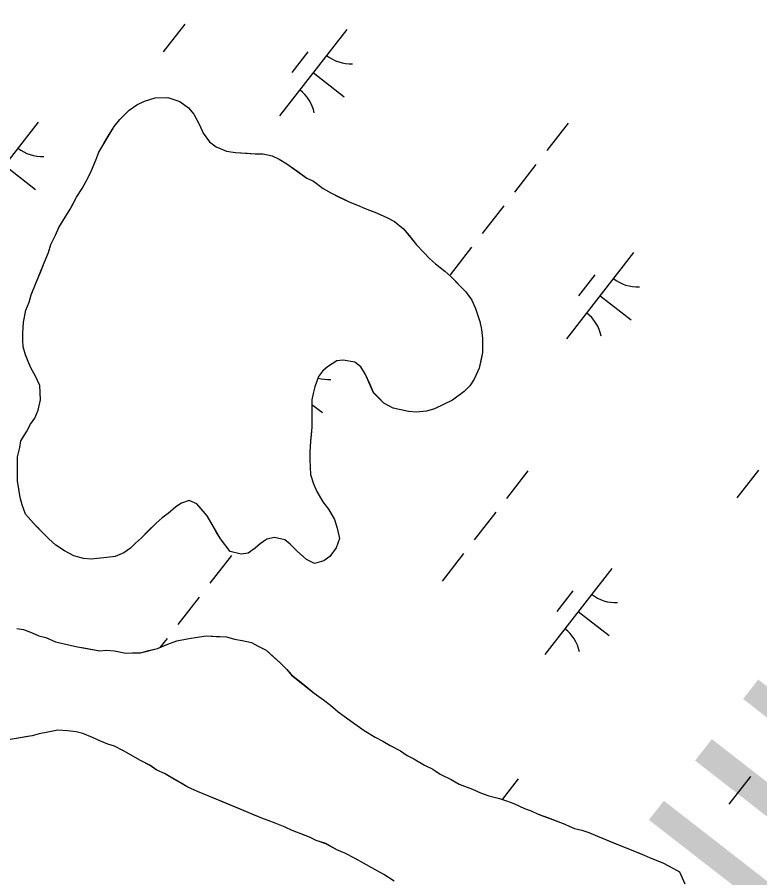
# Model space of a CAD drawing. Extents: x 3888273 to 3909528, y 158682 to 181032.
# Drawn here: x 3895985 to 3896324.8, y 166620.2 to 167014.2 of the extents above; entities that cross this region are included whole.
import ezdxf

# ---------------------------------------------------------------- set-up
doc = ezdxf.new("R2010")
doc.units = 0
for name, color, linetype in [('V-TOPO-GNAM-IDEN', 7, 'Continuous'), ('V-TOPO-SHOR', 7, 'Continuous'), ('V-WETL-SWMP', 7, 'Continuous')]:
    doc.layers.add(name, color=color, linetype=linetype)

msp = doc.modelspace()

# ---------------------------------------------------------------- linework, layer by layer
at = {"layer": 'V-TOPO-SHOR'}
for points in [[(3896039.66, 166974.07), (3896043.17, 166975.79), (3896048.17, 166977.25), (3896053.91, 166977.46), (3896059.39, 166975.68), (3896063.37, 166972.66), (3896065.84, 166969.89), (3896068.55, 166964.63), (3896070.03, 166961.13), (3896072.99, 166957.12), (3896075.97, 166954.85), (3896080.7, 166952.82), (3896084.94, 166952.29), (3896090.18, 166952.01), (3896093.92, 166951.73), (3896097.42, 166951.71), (3896101.65, 166950.68), (3896104.89, 166949.16), (3896108.37, 166947.14), (3896113.34, 166943.61), (3896117.56, 166940.59), (3896120.54, 166939.07), (3896125.01, 166935.8), (3896128.49, 166933.78), (3896131.98, 166932.01), (3896137.2, 166929.47), (3896140.69, 166928.2), (3896144.17, 166926.68), (3896149.4, 166924.65), (3896154.37, 166922.37), (3896157.6, 166920.6), (3896161.83, 166917.33), (3896164.3, 166914.32), (3896167.77, 166910.05), (3896171.23, 166906.28), (3896173.71, 166903.77), (3896176.44, 166901.26), (3896180.66, 166897.98), (3896183.39, 166895.46), (3896187.6, 166891.2), (3896190.33, 166888.43), (3896193.05, 166884.67), (3896194.77, 166880.91), (3896196.73, 166874.91), (3896197.45, 166871.16), (3896197.92, 166867.16), (3896197.88, 166860.68), (3896197.1, 166856.94), (3896196.33, 166853.45), (3896194.05, 166848.47), (3896192.04, 166845.49), (3896189.52, 166842.76), (3896184.25, 166838.8), (3896175.99, 166834.87), (3896172.24, 166833.89), (3896167.5, 166833.43), (3896164, 166833.7), (3896160.51, 166834.47), (3896157.03, 166835.25), (3896152.8, 166837.52), (3896150.32, 166840.03), (3896148.09, 166842.3), (3896146.37, 166846.3), (3896144.4, 166850.56), (3896142.18, 166854.07), (3896139.45, 166856.33), (3896134.21, 166857.11), (3896131.21, 166856.89), (3896126.95, 166854.17), (3896124.69, 166852.19), (3896122.93, 166849.71), (3896121.15, 166844.97), (3896120.38, 166841.98), (3896119.86, 166838.99), (3896119.83, 166834.5), (3896119.81, 166831.25), (3896119.78, 166826.51), (3896119.5, 166823.02), (3896119.23, 166820.03), (3896118.95, 166815.04), (3896118.93, 166811.54), (3896119.13, 166804.8), (3896120.6, 166800.55), (3896122.07, 166797.05), (3896124.78, 166792.29), (3896127.51, 166789.02), (3896130.22, 166784.26), (3896131.44, 166780.26), (3896132.41, 166775.51), (3896130.88, 166771.28), (3896128.11, 166767.3), (3896125.35, 166765.33), (3896121.1, 166764.11), (3896117.37, 166765.88), (3896113.15, 166769.65), (3896109.93, 166772.92), (3896107.45, 166774.93), (3896102.71, 166775.96), (3896099.21, 166775.24), (3896096.2, 166773.01), (3896093.94, 166771.03)], [(3895991.2, 166783.96), (3895988.72, 166786.72), (3895987.25, 166790.97), (3895986.28, 166794.23), (3895985.8, 166797.23), (3895985.08, 166801.97), (3895985.1, 166805.22), (3895985.13, 166808.71), (3895985.16, 166812.95), (3895986.18, 166817.19), (3895986.7, 166820.18), (3895989.23, 166824.41), (3895991, 166827.89), (3895993.01, 166830.62), (3895994.54, 166834.36), (3895995.57, 166839.09), (3895995.36, 166845.58), (3895993.15, 166850.09), (3895991.42, 166853.34), (3895989.95, 166856.6), (3895988.72, 166859.6), (3895987.74, 166863.35), (3895987.52, 166866.35), (3895987.54, 166869.59), (3895987.82, 166874.58), (3895988.86, 166880.07), (3895990.38, 166883.8), (3895991.4, 166887.04), (3895993.69, 166892.76), (3895995.71, 166897.74), (3895997.24, 166901.72), (3895999.27, 166906.45), (3896000.29, 166910.19), (3896002.57, 166914.42), (3896004.09, 166917.9), (3896006.87, 166922.62), (3896009.14, 166926.35), (3896010.66, 166929.09), (3896012.17, 166931.82), (3896014.69, 166935.8), (3896017.47, 166940.77), (3896018.99, 166944.01), (3896021.02, 166948.74), (3896022.29, 166952.47), (3896024.82, 166956.7), (3896026.59, 166959.68), (3896029.36, 166964.15), (3896031.88, 166967.38), (3896036.15, 166971.59), (3896039.66, 166974.07)], [(3896093.94, 166771.03), (3896090.68, 166768.81), (3896087.44, 166768.33), (3896082.45, 166769.61), (3896078, 166775.38), (3896076.02, 166778.64), (3896074.3, 166781.65), (3896071.83, 166785.91), (3896069.1, 166789.17), (3896067.12, 166791.43), (3896063.64, 166792.95), (3896060.14, 166791.73), (3896057.63, 166790), (3896054.12, 166787.03), (3896051.36, 166785.05), (3896048.6, 166782.57), (3896044.82, 166778.85), (3896041.81, 166775.88), (3896039.05, 166773.4), (3896036.79, 166771.17), (3896033.77, 166768.94), (3896029.77, 166767.22), (3896026.02, 166766.75), (3896023.03, 166766.52), (3896018.78, 166766.05), (3896015.29, 166766.32), (3896010.81, 166767.6), (3896006.58, 166769.88), (3896002.6, 166772.4), (3895999.38, 166775.42), (3895996.16, 166778.68), (3895993.92, 166780.95), (3895993.68, 166781.2), (3895991.2, 166783.96)], [(3895984.87, 166734.33), (3895987.86, 166733.81), (3895991.85, 166732.29), (3895994.83, 166731.02), (3895998.07, 166730.25), (3896002.55, 166728.22), (3896005.79, 166727.45), (3896012.52, 166725.91), (3896015.51, 166725.39), (3896022.74, 166724.09), (3896025.73, 166724.32), (3896029.48, 166724.05), (3896034.71, 166723.01), (3896037.71, 166723.24), (3896041.45, 166723.22), (3896045.2, 166724.19), (3896049.2, 166725.16), (3896053.96, 166727.13), (3896057.96, 166728.6), (3896062.71, 166729.56), (3896068.46, 166730.52), (3896071.46, 166731), (3896075.95, 166730.72), (3896080.69, 166730.44), (3896084.42, 166729.41), (3896087.91, 166728.89), (3896092.15, 166727.86), (3896094.89, 166726.35), (3896098.87, 166724.32), (3896101.35, 166722.06), (3896105.32, 166718.54), (3896108.29, 166715.53)], [(3896108.29, 166715.53), (3896110.52, 166713.02), (3896116.23, 166708.48), (3896120.94, 166704.71), (3896125.17, 166701.68), (3896128.4, 166699.16), (3896131.87, 166696.15), (3896137.33, 166692.11), (3896140.56, 166689.85), (3896143.79, 166687.58), (3896148.76, 166684.55), (3896152.24, 166682.78), (3896155.72, 166680.76), (3896160.45, 166678.23), (3896163.43, 166676.21), (3896166.42, 166674.7), (3896171.39, 166671.67), (3896175.12, 166669.89), (3896178.6, 166667.62), (3896183.57, 166665.1), (3896187.3, 166663.07), (3896193.27, 166660.79), (3896197.01, 166659.01), (3896200.74, 166657.74), (3896205.73, 166656.46), (3896208.96, 166655.44), (3896212.2, 166654.17), (3896217.18, 166651.89), (3896220.16, 166650.87), (3896223.4, 166649.35), (3896228.13, 166647.57), (3896231.61, 166646.3), (3896234.85, 166645.03), (3896240.08, 166642.75), (3896243.32, 166641.98), (3896246.55, 166640.96), (3896250.54, 166639.18), (3896256.76, 166636.64), (3896261.73, 166634.61), (3896265.22, 166633.34), (3896268.21, 166632.07), (3896271.94, 166630.55), (3896274.68, 166629.28), (3896280.4, 166627), (3896285.38, 166624.47), (3896288.11, 166622.95), (3896290.57, 166617.44)], [(3896118.75, 166638.83), (3896115.26, 166640.1), (3896110.78, 166641.88), (3896107.55, 166643.4), (3896103.07, 166645.18), (3896099.83, 166646.45), (3896096.85, 166647.46), (3896093.86, 166648.73), (3896089.63, 166650.51), (3896086.64, 166651.78), (3896079.42, 166654.82), (3896072.7, 166657.61), (3896067.48, 166659.64), (3896063, 166661.67), (3896060.01, 166663.44), (3896057.03, 166665.21), (3896052.31, 166667.98), (3896048.82, 166669.51), (3896045.59, 166671.77), (3896041.37, 166673.8), (3896037.14, 166676.33), (3896033.66, 166678.34), (3896029.43, 166680.37), (3896026.44, 166681.39), (3896022.71, 166682.91), (3896019.47, 166684.43), (3896014.99, 166686.21), (3896012, 166686.98), (3896008.01, 166687.5), (3896003.52, 166687.78), (3895999.02, 166686.82), (3895995.02, 166686.1), (3895991.77, 166685.12), (3895988.78, 166684.64), (3895984.78, 166683.92)], [(3896157.55, 166618.6), (3896152.83, 166621.62), (3896148.6, 166623.9), (3896143.38, 166626.93), (3896139.65, 166628.96), (3896134.92, 166631.48), (3896131.19, 166633.01), (3896126.22, 166635.79), (3896121.73, 166637.31), (3896118.75, 166638.83)]]:
    msp.add_lwpolyline(points, dxfattribs=at)
at = {"layer": 'V-WETL-SWMP'}
for p, q in [((3896061.62, 167011.06), (3896051.8, 166998.43)), ((3896135.77, 167008.59), (3896105.06, 166969.12)), ((3896118.01, 166998.33), (3896110.64, 166988.86)), ((3896120.41, 166988.86), (3896134.62, 166977.8)), ((3896043.17, 166975.79), (3896048.17, 166977.25)), ((3896048.17, 166977.25), (3896053.91, 166977.46)), ((3896053.91, 166977.46), (3896059.39, 166975.68)), ((3896036.15, 166971.59), (3896039.66, 166974.07)), ((3896039.66, 166974.07), (3896043.17, 166975.79)), ((3896059.39, 166975.68), (3896063.37, 166972.66)), ((3896063.37, 166972.66), (3896065.84, 166969.89)), ((3896031.88, 166967.38), (3896036.15, 166971.59)), ((3896065.84, 166969.89), (3896068.55, 166964.63)), ((3895994.52, 166966.14), (3895963.82, 166926.68)), ((3896029.36, 166964.15), (3896031.88, 166967.38)), ((3896068.55, 166964.63), (3896070.03, 166961.13)), ((3896237.12, 166965.74), (3896227.29, 166953.11)), ((3896022.29, 166952.47), (3896029.36, 166964.15)), ((3896070.03, 166961.13), (3896072.99, 166957.12)), ((3896072.99, 166957.12), (3896075.97, 166954.85)), ((3896021.02, 166948.73), (3896022.29, 166952.47)), ((3896075.97, 166954.85), (3896080.7, 166952.82)), ((3896080.7, 166952.82), (3896084.94, 166952.29)), ((3896018.99, 166944.01), (3896021.02, 166948.73)), ((3896084.94, 166952.29), (3896093.92, 166951.73)), ((3896093.92, 166951.73), (3896097.42, 166951.71)), ((3896097.42, 166951.71), (3896101.65, 166950.68)), ((3896101.65, 166950.68), (3896104.89, 166949.16)), ((3896104.89, 166949.16), (3896108.37, 166947.14)), ((3895979.17, 166946.41), (3895993.38, 166935.35)), ((3896108.37, 166947.14), (3896117.56, 166940.59)), ((3896222.38, 166946.8), (3896212.55, 166934.17)), ((3896014.69, 166935.8), (3896017.47, 166940.77)), ((3896017.47, 166940.77), (3896018.99, 166944.01)), ((3896117.56, 166940.59), (3896120.54, 166939.07)), ((3896120.54, 166939.07), (3896125.01, 166935.8)), ((3896012.17, 166931.82), (3896014.69, 166935.8)), ((3896125.01, 166935.8), (3896128.49, 166933.78)), ((3896128.49, 166933.78), (3896137.2, 166929.48)), ((3896009.14, 166926.35), (3896012.17, 166931.82)), ((3896137.2, 166929.48), (3896140.69, 166928.2)), ((3896004.09, 166917.9), (3896009.14, 166926.35)), ((3896140.69, 166928.2), (3896144.17, 166926.68)), ((3896144.17, 166926.68), (3896149.4, 166924.65)), ((3896207.64, 166927.86), (3896197.82, 166915.23)), ((3896149.4, 166924.65), (3896154.37, 166922.37)), ((3896154.37, 166922.37), (3896157.6, 166920.6)), ((3896002.57, 166914.42), (3896004.09, 166917.9)), ((3896157.6, 166920.6), (3896161.83, 166917.33)), ((3896161.83, 166917.33), (3896167.77, 166910.05)), ((3896000.29, 166910.19), (3896002.57, 166914.42)), ((3895999.27, 166906.45), (3896000.29, 166910.19)), ((3896167.77, 166910.05), (3896171.23, 166906.28)), ((3895997.24, 166901.72), (3895999.27, 166906.45)), ((3896171.23, 166906.28), (3896173.71, 166903.77)), ((3896192.9, 166908.91), (3896183.08, 166896.29)), ((3896267.05, 166906.44), (3896236.34, 166866.98)), ((3895991.4, 166887.04), (3895997.24, 166901.72)), ((3896173.71, 166903.77), (3896176.44, 166901.25)), ((3896176.44, 166901.25), (3896180.66, 166897.98)), ((3896180.66, 166897.98), (3896183.39, 166895.47)), ((3896183.39, 166895.47), (3896190.33, 166888.43)), ((3896249.29, 166896.18), (3896241.92, 166886.71)), ((3895990.38, 166883.8), (3895991.4, 166887.04)), ((3896190.33, 166888.43), (3896193.05, 166884.67)), ((3896251.69, 166886.71), (3896265.9, 166875.66)), ((3895988.86, 166880.07), (3895990.38, 166883.8)), ((3896193.05, 166884.67), (3896194.77, 166880.91)), ((3895987.82, 166874.58), (3895988.86, 166880.07)), ((3896194.77, 166880.91), (3896196.73, 166874.91)), ((3895987.54, 166869.59), (3895987.82, 166874.58)), ((3896196.73, 166874.91), (3896197.45, 166871.16)), ((3896197.45, 166871.16), (3896197.93, 166867.16)), ((3895987.52, 166866.35), (3895987.54, 166869.59)), ((3895987.75, 166863.35), (3895987.52, 166866.35)), ((3896197.93, 166867.16), (3896197.88, 166860.67)), ((3895988.72, 166859.6), (3895987.75, 166863.35)), ((3895989.95, 166856.6), (3895988.72, 166859.6)), ((3896197.88, 166860.67), (3896196.33, 166853.45)), ((3895991.42, 166853.34), (3895989.95, 166856.6)), ((3896126.95, 166854.17), (3896124.69, 166852.19)), ((3896131.21, 166856.89), (3896126.95, 166854.17)), ((3896134.21, 166857.11), (3896131.21, 166856.89)), ((3896139.45, 166856.33), (3896134.21, 166857.11)), ((3896142.18, 166854.07), (3896139.45, 166856.33)), ((3896144.4, 166850.56), (3896142.18, 166854.07)), ((3895993.15, 166850.09), (3895991.42, 166853.34)), ((3895995.36, 166845.58), (3895993.15, 166850.09)), ((3896124.69, 166852.19), (3896122.93, 166849.7)), ((3896148.09, 166842.29), (3896144.4, 166850.56)), ((3896196.33, 166853.45), (3896194.05, 166848.47)), ((3896122.93, 166849.7), (3896121.15, 166844.97)), ((3896194.05, 166848.47), (3896192.04, 166845.49)), ((3895995.57, 166839.09), (3895995.36, 166845.58)), ((3896121.15, 166844.97), (3896120.38, 166841.98)), ((3896152.8, 166837.52), (3896148.09, 166842.29)), ((3896189.52, 166842.76), (3896184.25, 166838.8)), ((3896192.04, 166845.49), (3896189.52, 166842.76)), ((3895994.54, 166834.35), (3895995.57, 166839.09)), ((3896119.86, 166838.99), (3896119.78, 166826.51)), ((3896120.38, 166841.98), (3896119.86, 166838.99)), ((3896184.25, 166838.8), (3896175.99, 166834.87)), ((3895993.01, 166830.62), (3895994.54, 166834.35)), ((3896119.85, 166836.95), (3896124.66, 166833.21)), ((3896157.02, 166835.24), (3896152.8, 166837.52)), ((3896164, 166833.7), (3896157.02, 166835.24)), ((3896175.99, 166834.87), (3896172.24, 166833.89)), ((3895991, 166827.89), (3895993.01, 166830.62)), ((3896167.5, 166833.43), (3896164, 166833.7)), ((3896172.24, 166833.89), (3896167.5, 166833.43)), ((3895989.23, 166824.41), (3895991, 166827.89)), ((3896119.78, 166826.51), (3896119.23, 166820.03)), ((3895986.7, 166820.18), (3895989.23, 166824.41)), ((3895986.18, 166817.19), (3895986.7, 166820.18)), ((3896119.23, 166820.03), (3896118.95, 166815.04)), ((3895985.16, 166812.95), (3895986.18, 166817.19)), ((3896118.95, 166815.04), (3896118.93, 166811.54)), ((3895985.08, 166801.97), (3895985.16, 166812.95)), ((3896118.93, 166811.54), (3896119.13, 166804.8)), ((3896324.18, 166806.77), (3896314.36, 166794.14)), ((3896119.13, 166804.8), (3896120.6, 166800.55)), ((3896218.72, 166806.53), (3896208.9, 166793.9)), ((3895986.28, 166794.23), (3895985.08, 166801.97)), ((3896120.6, 166800.55), (3896122.07, 166797.05)), ((3896122.07, 166797.05), (3896124.79, 166792.29)), ((3895987.25, 166790.98), (3895986.28, 166794.23)), ((3895988.72, 166786.72), (3895987.25, 166790.98)), ((3896060.14, 166791.73), (3896057.63, 166790)), ((3896063.64, 166792.95), (3896060.14, 166791.73)), ((3896067.12, 166791.43), (3896063.64, 166792.95)), ((3896071.83, 166785.91), (3896067.12, 166791.43)), ((3896124.79, 166792.29), (3896127.51, 166789.02)), ((3896054.12, 166787.03), (3896051.36, 166785.05)), ((3896057.63, 166790), (3896054.12, 166787.03)), ((3896127.51, 166789.02), (3896130.22, 166784.26)), ((3896203.98, 166787.59), (3896194.16, 166774.96)), ((3895993.68, 166781.2), (3895988.72, 166786.72)), ((3896051.36, 166785.05), (3896048.6, 166782.57)), ((3896078, 166775.38), (3896071.83, 166785.91)), ((3896130.22, 166784.26), (3896131.44, 166780.26)), ((3895999.38, 166775.42), (3895993.68, 166781.2)), ((3896048.6, 166782.57), (3896041.81, 166775.88)), ((3896131.44, 166780.26), (3896132.41, 166775.51)), ((3896002.6, 166772.4), (3895999.38, 166775.42)), ((3896041.81, 166775.88), (3896039.05, 166773.4)), ((3896082.45, 166769.61), (3896078, 166775.38)), ((3896099.21, 166775.24), (3896096.2, 166773.01)), ((3896102.71, 166775.96), (3896099.21, 166775.24)), ((3896107.45, 166774.93), (3896102.71, 166775.96)), ((3896132.41, 166775.51), (3896130.88, 166771.28)), ((3896006.58, 166769.88), (3896002.6, 166772.4)), ((3896039.05, 166773.4), (3896036.79, 166771.17)), ((3896096.2, 166773.01), (3896093.94, 166771.03)), ((3896109.93, 166772.92), (3896107.45, 166774.93)), ((3896113.15, 166769.65), (3896109.93, 166772.92)), ((3896130.88, 166771.28), (3896128.11, 166767.3)), ((3896010.81, 166767.6), (3896006.58, 166769.88)), ((3896015.29, 166766.32), (3896010.81, 166767.6)), ((3896033.78, 166768.94), (3896029.77, 166767.22)), ((3896036.79, 166771.17), (3896033.78, 166768.94)), ((3896083.01, 166767.68), (3896073.19, 166755.05)), ((3896087.43, 166768.33), (3896082.45, 166769.61)), ((3896090.68, 166768.81), (3896087.43, 166768.33)), ((3896093.94, 166771.03), (3896090.68, 166768.81)), ((3896117.37, 166765.88), (3896113.15, 166769.65)), ((3896128.11, 166767.3), (3896125.35, 166765.33)), ((3896189.24, 166768.64), (3896179.42, 166756.02)), ((3896018.78, 166766.05), (3896015.29, 166766.32)), ((3896026.02, 166766.75), (3896018.78, 166766.05)), ((3896029.77, 166767.22), (3896026.02, 166766.75)), ((3896121.1, 166764.11), (3896117.37, 166765.88)), ((3896125.35, 166765.33), (3896121.1, 166764.11)), ((3896257.09, 166761.85), (3896226.38, 166722.39)), ((3896239.33, 166751.59), (3896231.96, 166742.12)), ((3896068.27, 166748.73), (3896058.45, 166736.11)), ((3896241.73, 166742.12), (3896255.94, 166731.06)), ((3895984.87, 166734.33), (3895987.86, 166733.81)), ((3895987.86, 166733.81), (3895991.85, 166732.29)), ((3895991.85, 166732.29), (3895994.83, 166731.02)), ((3895994.83, 166731.02), (3895998.07, 166730.25)), ((3895998.07, 166730.25), (3896002.55, 166728.22)), ((3896002.55, 166728.22), (3896012.52, 166725.91)), ((3896053.53, 166729.79), (3896050.28, 166725.6)), ((3896053.96, 166727.13), (3896057.96, 166728.6)), ((3896057.96, 166728.6), (3896062.71, 166729.56)), ((3896062.71, 166729.56), (3896068.46, 166730.52)), ((3896068.46, 166730.52), (3896071.46, 166731)), ((3896071.46, 166731), (3896080.69, 166730.44)), ((3896080.69, 166730.44), (3896084.42, 166729.41)), ((3896084.42, 166729.41), (3896087.91, 166728.89)), ((3896087.91, 166728.89), (3896092.15, 166727.86)), ((3896092.15, 166727.86), (3896094.89, 166726.35)), ((3896012.52, 166725.91), (3896022.74, 166724.09)), ((3896022.74, 166724.09), (3896025.73, 166724.32)), ((3896025.73, 166724.32), (3896029.48, 166724.05)), ((3896029.48, 166724.05), (3896034.71, 166723.01)), ((3896041.45, 166723.22), (3896049.2, 166725.16)), ((3896049.2, 166725.16), (3896053.96, 166727.13)), ((3896094.89, 166726.35), (3896098.87, 166724.32)), ((3896098.87, 166724.32), (3896105.31, 166718.54)), ((3896034.71, 166723.01), (3896037.71, 166723.24)), ((3896037.71, 166723.24), (3896041.45, 166723.22)), ((3896105.31, 166718.54), (3896108.29, 166715.52)), ((3896108.29, 166715.52), (3896110.52, 166713.01)), ((3896110.52, 166713.01), (3896120.95, 166704.71)), ((3896120.95, 166704.71), (3896125.17, 166701.68)), ((3896125.17, 166701.68), (3896128.4, 166699.16)), ((3896128.4, 166699.16), (3896131.87, 166696.15)), ((3896131.87, 166696.15), (3896137.33, 166692.11)), ((3896137.33, 166692.11), (3896143.79, 166687.58)), ((3895991.77, 166685.12), (3895981.78, 166683.44)), ((3895995.03, 166686.1), (3895991.77, 166685.12)), ((3895999.02, 166686.82), (3895995.03, 166686.1)), ((3896003.52, 166687.78), (3895999.02, 166686.82)), ((3896008.01, 166687.5), (3896003.52, 166687.78)), ((3896012, 166686.98), (3896008.01, 166687.5)), ((3896014.99, 166686.21), (3896012, 166686.98)), ((3896019.47, 166684.43), (3896014.99, 166686.21)), ((3896143.79, 166687.58), (3896148.76, 166684.55)), ((3896148.76, 166684.55), (3896152.24, 166682.78)), ((3896022.71, 166682.91), (3896019.47, 166684.43)), ((3896026.44, 166681.39), (3896022.71, 166682.91)), ((3896029.43, 166680.37), (3896026.44, 166681.39)), ((3896152.24, 166682.78), (3896155.72, 166680.76)), ((3896155.72, 166680.76), (3896160.45, 166678.23)), ((3896033.66, 166678.34), (3896029.43, 166680.37)), ((3896041.37, 166673.8), (3896033.66, 166678.34)), ((3896160.45, 166678.23), (3896163.43, 166676.21)), ((3896045.6, 166671.77), (3896041.37, 166673.8)), ((3896163.43, 166676.21), (3896166.42, 166674.7)), ((3896166.42, 166674.7), (3896171.39, 166671.67)), ((3896048.82, 166669.51), (3896045.6, 166671.77)), ((3896052.31, 166667.98), (3896048.82, 166669.51)), ((3896171.39, 166671.67), (3896175.12, 166669.89)), ((3896175.12, 166669.89), (3896178.6, 166667.62)), ((3896063, 166661.67), (3896052.31, 166667.98)), ((3896178.6, 166667.62), (3896183.57, 166665.1)), ((3896183.57, 166665.1), (3896187.3, 166663.07)), ((3896214.29, 166665.53), (3896206.94, 166656.08)), ((3896320.53, 166666.5), (3896310.7, 166653.87)), ((3896067.48, 166659.64), (3896063, 166661.67)), ((3896187.3, 166663.07), (3896193.28, 166660.79)), ((3896072.7, 166657.61), (3896067.48, 166659.64)), ((3896096.85, 166647.46), (3896072.7, 166657.61)), ((3896193.28, 166660.79), (3896197.01, 166659.01)), ((3896197.01, 166659.01), (3896200.74, 166657.74)), ((3896200.74, 166657.74), (3896205.73, 166656.46)), ((3896205.73, 166656.46), (3896208.96, 166655.44)), ((3896208.96, 166655.44), (3896212.2, 166654.17)), ((3896212.2, 166654.17), (3896217.18, 166651.89)), ((3896217.18, 166651.89), (3896220.16, 166650.87)), ((3896220.16, 166650.87), (3896223.4, 166649.35)), ((3896223.4, 166649.35), (3896234.85, 166645.03)), ((3896099.83, 166646.45), (3896096.85, 166647.46)), ((3896103.07, 166645.18), (3896099.83, 166646.45)), ((3896107.55, 166643.4), (3896103.07, 166645.18)), ((3896110.78, 166641.88), (3896107.55, 166643.4)), ((3896118.75, 166638.83), (3896110.78, 166641.88)), ((3896234.85, 166645.03), (3896240.08, 166642.75)), ((3896240.08, 166642.75), (3896243.32, 166641.98)), ((3896243.32, 166641.98), (3896246.55, 166640.96)), ((3896121.73, 166637.31), (3896118.75, 166638.83)), ((3896126.22, 166635.78), (3896121.73, 166637.31)), ((3896246.55, 166640.96), (3896250.54, 166639.18)), ((3896250.54, 166639.18), (3896261.73, 166634.61)), ((3896131.19, 166633.01), (3896126.22, 166635.78)), ((3896261.73, 166634.61), (3896265.22, 166633.34)), ((3896265.22, 166633.34), (3896271.94, 166630.55)), ((3896134.92, 166631.48), (3896131.19, 166633.01)), ((3896139.65, 166628.95), (3896134.92, 166631.48)), ((3896271.94, 166630.55), (3896274.68, 166629.28)), ((3896143.38, 166626.93), (3896139.65, 166628.95)), ((3896148.6, 166623.9), (3896143.38, 166626.93)), ((3896274.68, 166629.28), (3896280.4, 166627)), ((3896280.4, 166627), (3896285.38, 166624.47)), ((3896152.83, 166621.63), (3896148.6, 166623.9)), ((3896157.55, 166618.6), (3896152.83, 166621.63)), ((3896285.38, 166624.47), (3896288.11, 166622.95)), ((3896288.11, 166622.95), (3896290.57, 166617.44))]:
    msp.add_line(p, q, dxfattribs=at)
for centre, start, end in [((3896137.56, 167010.51), 231.343, 272.8866), ((3896103.64, 166966.91), 11.343, 52.8866), ((3895996.32, 166968.06), 231.343, 272.8866), ((3896268.84, 166908.36), 231.343, 272.8866), ((3896234.92, 166864.76), 11.343, 52.8866), ((3896127.6, 166865.92), 253.7267, 272.8866), ((3896258.88, 166763.77), 231.343, 272.8866), ((3896224.96, 166720.17), 11.343, 52.8866)]:
    msp.add_arc(centre, 17.62, start, end, dxfattribs=at)

# ---------------------------------------------------------------- texts
at = {"layer": 'V-TOPO-GNAM-IDEN'}
msp.add_text('PLAQUEMINES', height=99.9998, rotation=232.1195, dxfattribs=at).set_placement((3896711.98, 167209.53))

doc.saveas('drawing.dxf')
